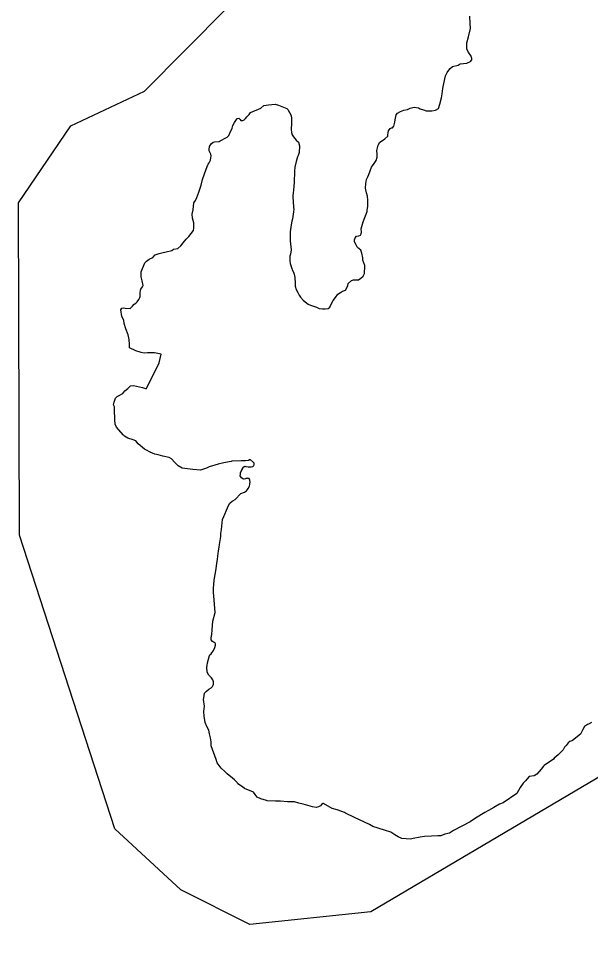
# Model space of a CAD drawing. Extents: x 347312 to 350503, y 6073086 to 6076432.
# Drawn here: x 349644.93 to 349650.15, y 6073963.38 to 6073971.84 of the extents above; entities that cross this region are included whole.
import ezdxf

# ---------------------------------------------------------------- set-up
doc = ezdxf.new("R2010")
doc.units = 0
doc.layers.add('Level 63', color=7, linetype='Continuous')

msp = doc.modelspace()

# ---------------------------------------------------------------- linework, layer by layer
at = {"layer": 'Level 63'}
for points in [[(349655.1543, 6073953.6737), (349655.3626, 6073956.4963), (349655.274, 6073957.2941), (349654.6288, 6073959.55), (349653.7415, 6073961.2891), (349653.3835, 6073962.6332), (349652.7477, 6073964.1914), (349652.1073, 6073964.9325), (349651.3778, 6073965.1691), (349650.327, 6073964.9889), (349648.1472, 6073963.6987), (349647.0436, 6073963.5853), (349646.4142, 6073963.901), (349645.8127, 6073964.4558), (349644.9438, 6073967.1316), (349644.9341, 6073970.1614), (349645.4097, 6073970.863), (349646.0825, 6073971.1782), (349646.8375, 6073971.9381)], [(349648.4152, 6073970.9924), (349648.4466, 6073971.0045), (349648.4799, 6073971.0116), (349648.5047, 6073971.025), (349648.5424, 6073971.0335), (349648.5794, 6073971.026), (349648.5959, 6073971.0181), (349648.6254, 6073971.0078), (349648.6513, 6073971.0005), (349648.6938, 6073970.9991), (349648.7008, 6073971), (349648.7354, 6073971.0043), (349648.7616, 6073971.022), (349648.7754, 6073971.06), (349648.7907, 6073971.1184), (349648.7973, 6073971.1531), (349648.802, 6073971.2022), (349648.8105, 6073971.2479), (349648.8259, 6073971.3174), (349648.8406, 6073971.3484), (349648.856, 6073971.3705), (349648.8705, 6073971.3857), (349648.8895, 6073971.4048), (349648.9433, 6073971.4145), (349648.9616, 6073971.429), (349649.0217, 6073971.4351), (349649.0285, 6073971.4363), (349649.0536, 6073971.4493), (349649.0657, 6073971.4654), (349649.0656, 6073971.4769), (349649.0601, 6073971.4955), (349649.0569, 6073971.5034), (349649.0352, 6073971.5323), (349649.0323, 6073971.5398), (349649.0208, 6073971.5624), (349649.0216, 6073971.5895), (349649.0223, 6073971.6188), (349649.037, 6073971.6723), (349649.0536, 6073971.7484), (349649.0531, 6073971.7938), (349649.05, 6073971.8624)], [(349646.9918, 6073970.9166), (349647.0032, 6073970.9282), (349647.0149, 6073970.944), (349647.0374, 6073970.9669), (349647.0496, 6073970.9848), (349647.0911, 6073971.0014), (349647.1157, 6073971.0123), (349647.1427, 6073971.0231), (349647.1718, 6073971.0466), (349647.214, 6073971.0544), (349647.2733, 6073971.0587), (349647.3033, 6073971.0504), (349647.3792, 6073971.022), (349647.3907, 6073971.0128), (349647.4038, 6073970.9855), (349647.4187, 6073970.9575), (349647.4227, 6073970.9294), (349647.4232, 6073970.884), (349647.4201, 6073970.8323), (349647.4212, 6073970.8029), (349647.4282, 6073970.7811), (349647.4407, 6073970.7627), (349647.4644, 6073970.7332), (349647.486, 6073970.7152), (349647.495, 6073970.6796), (349647.4931, 6073970.6211), (349647.4887, 6073970.6104), (349647.4832, 6073970.5937), (349647.4784, 6073970.5808), (349647.4658, 6073970.5379), (349647.4542, 6073970.4858), (349647.4497, 6073970.4506), (349647.4489, 6073970.4235), (349647.4463, 6073970.3739), (349647.4458, 6073970.347), (349647.4416, 6073970.2773), (349647.4372, 6073970.2533), (349647.4339, 6073970.2246), (349647.4359, 6073970.2108), (349647.4387, 6073970.1761), (349647.4414, 6073970.1187), (349647.443, 6073970.1047), (349647.4402, 6073970.078), (349647.4305, 6073970.0143), (349647.4264, 6073969.9926), (349647.4202, 6073969.96), (349647.4168, 6073969.9401), (349647.4123, 6073969.9181), (349647.4105, 6073969.8956), (349647.4107, 6073969.8848), (349647.411, 6073969.8503), (349647.4109, 6073969.8143), (349647.4204, 6073969.7328)], [(349646.2791, 6073969.7145), (349646.3303, 6073969.7276), (349646.3458, 6073969.7382), (349646.3856, 6073969.7463), (349646.4145, 6073969.768), (349646.4356, 6073969.7953), (349646.4625, 6073969.8308), (349646.4875, 6073969.8553), (349646.5291, 6073969.9085), (349646.5335, 6073969.9325), (349646.5309, 6073969.9784), (349646.5208, 6073970.0213), (349646.5168, 6073970.0583), (349646.5262, 6073970.097), (349646.5312, 6073970.1596), (349646.5487, 6073970.1812), (349646.5588, 6073970.2111), (349646.5789, 6073970.2569), (349646.5976, 6073970.321), (349646.6098, 6073970.373), (349646.6288, 6073970.4262), (349646.6548, 6073970.4936), (349646.663, 6073970.5124), (349646.6725, 6073970.5263), (349646.6839, 6073970.5512), (349646.6876, 6073970.5708), (349646.6911, 6073970.5886), (349646.6875, 6073970.605), (349646.6792, 6073970.6224), (349646.6725, 6073970.6351), (349646.6706, 6073970.6468), (349646.6758, 6073970.6753), (349646.6916, 6073970.6994), (349646.7082, 6073970.7142), (349646.7195, 6073970.7164), (349646.763, 6073970.7192), (349646.7708, 6073970.7246), (349646.7858, 6073970.7331), (349646.8182, 6073970.7494), (349646.8357, 6073970.7595), (349646.8445, 6073970.7689), (349646.8502, 6073970.7747), (349646.8609, 6073970.7951), (349646.8807, 6073970.8413), (349646.8872, 6073970.8649), (349646.9015, 6073970.8916), (349646.9265, 6073970.9294), (349646.9427, 6073970.9312), (349646.954, 6073970.9195), (349646.9614, 6073970.9113), (349646.9778, 6073970.9127), (349646.9918, 6073970.9166)], [(349648.0725, 6073969.6387), (349648.0741, 6073969.6588), (349648.0643, 6073969.7014), (349648.0536, 6073969.7284), (349648.0243, 6073969.7545), (349648.0143, 6073969.7727), (349647.9977, 6073969.8054), (349647.9971, 6073969.8236), (349648.0028, 6073969.8426), (349648.0146, 6073969.8584), (349648.0354, 6073969.8613), (349648.0522, 6073969.867), (349648.0587, 6073969.8772), (349648.06, 6073969.8949), (349648.0586, 6073969.9247), (349648.0773, 6073969.9869), (349648.1111, 6073970.0822), (349648.1135, 6073970.0953), (349648.1173, 6073970.1288), (349648.119, 6073970.1848), (349648.1147, 6073970.2221), (349648.1068, 6073970.2531), (349648.1005, 6073970.2793), (349648.0969, 6073970.2957), (349648.0999, 6073970.3362), (349648.107, 6073970.373), (349648.1188, 6073970.3982), (349648.1292, 6073970.4189), (349648.1532, 6073970.4867), (349648.1622, 6073970.4986), (349648.177, 6073970.518), (349648.1957, 6073970.5462), (349648.2042, 6073970.5786), (349648.205, 6073970.6057), (349648.1996, 6073970.6382), (349648.2134, 6073970.6877), (349648.2272, 6073970.7124), (349648.251, 6073970.7303), (349648.2737, 6073970.7442), (349648.3008, 6073970.7682), (349648.3025, 6073970.7768), (349648.3054, 6073970.8034), (349648.3078, 6073970.8165), (349648.3232, 6073970.8386), (349648.333, 6073970.8434), (349648.3426, 6073970.8458), (349648.3563, 6073970.8593), (349648.3655, 6073970.8956), (349648.3673, 6073970.9181), (349648.3778, 6073970.9615), (349648.3878, 6073970.9775), (349648.4152, 6073970.9924)], [(349646.0088, 6073968.4913), (349646.0652, 6073968.4778), (349646.0929, 6073968.4703), (349646.1015, 6073968.4689), (349646.2154, 6073968.7014), (349646.234, 6073968.7826), (349646.1724, 6073968.7948), (349646.1498, 6073968.7948), (349646.1089, 6073968.7936), (349646.0794, 6073968.7925), (349646.0508, 6073968.7964), (349646.0022, 6073968.8125), (349645.9461, 6073968.8396), (349645.9452, 6073968.8714), (349645.9424, 6073968.9149), (349645.9347, 6073968.9576), (349645.9117, 6073969.0142), (349645.8976, 6073969.0599), (349645.8926, 6073969.0927), (349645.876, 6073969.1254), (349645.8673, 6073969.1861), (349645.8768, 6073969.2), (349645.8911, 6073969.2041), (349645.9062, 6073969.2011), (349645.951, 6073969.199), (349645.9729, 6073969.2199), (349645.9847, 6073969.2357), (349645.9876, 6073969.2375), (349646.0028, 6073969.2478), (349646.0162, 6073969.2589), (349646.0319, 6073969.2807), (349646.04, 6073969.2996), (349646.0436, 6073969.308), (349646.0439, 6073969.3216), (349646.0432, 6073969.3419), (349646.0453, 6073969.3641), (349646.0496, 6073969.3748), (349646.0644, 6073969.3943), (349646.0716, 6073969.409), (349646.0617, 6073969.4516), (349646.0525, 6073969.4876), (349646.0523, 6073969.5332), (349646.0857, 6073969.6149), (349646.1002, 6073969.6302), (349646.1257, 6073969.648), (349646.1579, 6073969.6618), (349646.1805, 6073969.6872), (349646.2163, 6073969.698), (349646.2402, 6073969.7045), (349646.2791, 6073969.7145)], [(349647.4204, 6073969.7328), (349647.4194, 6073969.7286), (349647.4167, 6073969.7132), (349647.413, 6073969.6936), (349647.4073, 6073969.6745), (349647.4063, 6073969.645), (349647.4061, 6073969.6338), (349647.4103, 6073969.608), (349647.4157, 6073969.5888), (349647.4265, 6073969.5618), (349647.4292, 6073969.5518), (349647.4406, 6073969.5293), (349647.446, 6073969.51), (349647.4521, 6073969.482), (349647.4576, 6073969.4286), (349647.4574, 6073969.4014), (349647.4653, 6073969.3725), (349647.4805, 6073969.3448), (349647.4914, 6073969.3196), (349647.5059, 6073969.3013), (349647.5299, 6073969.2736), (349647.5633, 6073969.2466), (349647.5751, 6073969.2376), (349647.5961, 6073969.229), (349647.613, 6073969.2231), (349647.6513, 6073969.2089), (349647.6763, 6073969.1993), (349647.7045, 6073969.1939), (349647.7298, 6073969.196), (349647.7573, 6073969.1994), (349647.771, 6073969.2102), (349647.7884, 6073969.2433), (349647.8024, 6073969.2698), (349647.8235, 6073969.2977), (349647.8447, 6073969.3274), (349647.868, 6073969.3433), (349647.8886, 6073969.3571), (349647.9151, 6073969.3657), (349647.9361, 6073969.4045), (349647.94, 6073969.4265), (349647.9699, 6073969.4524), (349647.9868, 6073969.458), (349648.0188, 6073969.4607), (349648.0323, 6073969.4603), (349648.0551, 6073969.4742), (349648.0768, 6073969.4927), (349648.0882, 6073969.5176), (349648.0914, 6073969.5825), (349648.0905, 6073969.5896), (349648.0725, 6073969.6387)], [(349647.045, 6073967.8208), (349647.0292, 6073967.8114), (349647.0044, 6073967.8113), (349646.9747, 6073967.8105), (349646.9635, 6073967.8107), (349646.8792, 6073967.8066), (349646.8719, 6073967.8034), (349646.8555, 6073967.7998), (349646.8067, 6073967.7915), (349646.7545, 6073967.7792), (349646.673, 6073967.7543), (349646.6486, 6073967.743), (349646.5931, 6073967.7248), (349646.5219, 6073967.7294), (349646.4515, 6073967.7391), (349646.4254, 6073967.744), (349646.3908, 6073967.7645), (349646.3584, 6073967.7957), (349646.3287, 6073967.8291), (349646.3079, 6073967.8401), (349646.2495, 6073967.8514), (349646.2066, 6073967.8645), (349646.1764, 6073967.8704), (349646.1347, 6073967.8901), (349646.102, 6073967.9077), (349646.0834, 6073967.9161), (349646.025, 6073967.9661), (349646.0031, 6073967.9933), (349645.9798, 6073968.0021), (349645.931, 6073968.0164), (349645.9, 6073968.0339), (349645.8869, 6073968.0478), (349645.8257, 6073968.1165), (349645.8147, 6073968.1438), (349645.8109, 6073968.1832), (349645.8122, 6073968.2124), (349645.8097, 6073968.2467), (349645.8093, 6073968.2812), (349645.8086, 6073968.3015), (349645.8011, 6073968.3213), (349645.8055, 6073968.3453), (349645.8168, 6073968.3817), (349645.8333, 6073968.3965), (349645.8856, 6073968.4226), (349645.9036, 6073968.4463), (349645.9302, 6073968.4682), (349645.9552, 6073968.4928), (349645.9809, 6073968.497), (349646.0088, 6073968.4913)], [(349646.7119, 6073966.6067), (349646.7101, 6073966.6455), (349646.7161, 6073966.7238), (349646.735, 6073966.8244), (349646.7428, 6073966.8778), (349646.7468, 6073966.9109), (349646.7525, 6073966.9415), (349646.7566, 6073966.9886), (349646.7636, 6073967.0236), (349646.7656, 6073967.0478), (349646.7771, 6073967.1208), (349646.7799, 6073967.1474), (349646.7847, 6073967.185), (349646.7947, 6073967.2738), (349646.8071, 6073967.3034), (349646.8378, 6073967.3812), (349646.8487, 6073967.404), (349646.8612, 6073967.4243), (349646.8806, 6073967.4409), (349646.8884, 6073967.4462), (349646.9083, 6073967.4582), (349646.9614, 6073967.5115), (349646.9935, 6073967.5253), (349647.0113, 6073967.5378), (349647.0201, 6073967.5473), (349647.0291, 6073967.5591), (349647.0395, 6073967.5799), (349647.0429, 6073967.5971), (349647.0448, 6073967.6196), (349647.0434, 6073967.6245), (349647.0431, 6073967.6336), (349647.0369, 6073967.6484), (349647.0325, 6073967.6491), (349647.0283, 6073967.6501), (349647.0239, 6073967.6509), (349647.0169, 6073967.65), (349647.0073, 6073967.6476), (349647.0052, 6073967.6481), (349647.0026, 6073967.6459), (349646.9909, 6073967.644), (349646.9885, 6073967.6442), (349646.9778, 6073967.6465), (349646.9681, 6073967.6549), (349646.9559, 6073967.6736), (349646.9562, 6073967.6893), (349646.9588, 6073967.7002), (349646.9602, 6073967.7092), (349646.9758, 6073967.7331), (349646.9774, 6073967.7399), (349646.9894, 6073967.7554), (349646.9972, 6073967.7607), (349647.0058, 6073967.7589), (349647.0274, 6073967.7548), (349647.0339, 6073967.7535), (349647.041, 6073967.7544), (349647.0545, 6073967.754), (349647.0664, 6073967.7583), (349647.0709, 6073967.7576), (349647.0737, 6073967.7615), (349647.0787, 6073967.7629), (349647.0811, 6073967.7759), (349647.0815, 6073967.7895), (349647.0757, 6073967.7952), (349647.045, 6073967.8208)], [(349646.8143, 6073964.9795), (349646.7811, 6073965.0089), (349646.7452, 6073965.0571), (349646.7373, 6073965.088), (349646.6912, 6073965.2133), (349646.691, 6073965.2496), (349646.6844, 6073965.2849), (349646.6751, 6073965.3209), (349646.668, 6073965.3542), (349646.6494, 6073965.3874), (349646.6341, 6073965.4266), (349646.6268, 6073965.4829), (349646.6237, 6073965.5267), (349646.6281, 6073965.5734), (349646.6217, 6073965.636), (349646.6221, 6073965.6495), (349646.6305, 6073965.6934), (349646.6472, 6073965.7106), (349646.6686, 6073965.7288), (349646.6914, 6073965.7426), (349646.7022, 6073965.7522), (349646.7093, 6073965.7663), (349646.7114, 6073965.7752), (349646.7103, 6073965.7958), (349646.7049, 6073965.8151), (349646.6922, 6073965.8311), (349646.6698, 6073965.8562), (349646.655, 6073965.8842), (349646.6519, 6073965.928), (349646.653, 6073965.946), (349646.6577, 6073965.9697), (349646.6746, 6073966.0367), (349646.6777, 6073966.041), (349646.6888, 6073966.0523), (349646.7104, 6073966.0823), (349646.7223, 6073966.1092), (349646.7306, 6073966.1305), (349646.7305, 6073966.142), (349646.7273, 6073966.1493), (349646.7257, 6073966.1518), (349646.7192, 6073966.153), (349646.7129, 6073966.1567), (349646.703, 6073966.1633), (349646.6898, 6073966.1773), (349646.6891, 6073966.1861), (349646.6914, 6073966.1974), (349646.6949, 6073966.2285), (349646.6982, 6073966.2687), (349646.7064, 6073966.3488), (349646.7253, 6073966.4268), (349646.7138, 6073966.579), (349646.7119, 6073966.6067)], [(349650.1577, 6073965.4257), (349650.1298, 6073965.4087), (349650.1226, 6073965.4055), (349650.1023, 6073965.3959), (349650.0943, 6073965.3882), (349650.0779, 6073965.362), (349650.0586, 6073965.3179), (349649.9848, 6073965.2624), (349649.9775, 6073965.2591), (349649.9602, 6073965.2514), (349649.9447, 6073965.2408), (349649.9264, 6073965.2169), (349649.9125, 6073965.2016), (349649.8987, 6073965.1769), (349649.8709, 6073965.1484), (349649.8542, 6073965.1313), (349649.835, 6073965.1144), (349649.8167, 6073965.0998), (349649.81, 6073965.0898), (349649.727, 6073965.0334), (349649.7193, 6073965.0281), (349649.698, 6073964.9984), (349649.6602, 6073964.9533), (349649.6351, 6073964.9403), (349649.5909, 6073964.933), (349649.5713, 6073964.9119), (349649.5567, 6073964.8943), (349649.5342, 6073964.8713), (349649.5089, 6073964.8333), (349649.4759, 6073964.7784), (349649.3515, 6073964.6938), (349649.3196, 6073964.6796), (349649.2688, 6073964.6509), (349649.2189, 6073964.6245), (349649.1858, 6073964.6038), (349649.1014, 6073964.5523), (349649.052, 6073964.5186), (349648.8997, 6073964.4419), (349648.8638, 6073964.4172), (349648.8212, 6073964.4073)], [(349648.8212, 6073964.4073), (349648.7843, 6073964.3918), (349648.7575, 6073964.3928), (349648.7005, 6073964.3904), (349648.6339, 6073964.3856), (349648.5943, 6073964.3794), (349648.5314, 6073964.3693), (349648.5078, 6073964.3625), (349648.4298, 6073964.3687), (349648.3963, 6073964.3846), (349648.3659, 6073964.402), (349648.3297, 6073964.4251), (349648.272, 6073964.4436), (349648.1632, 6073964.4784), (349648.1349, 6073964.4953), (349647.9977, 6073964.5591), (349647.9152, 6073964.6002), (349647.9048, 6073964.6048), (349647.8496, 6073964.6248), (349647.8391, 6073964.6288), (349647.7941, 6073964.6425), (349647.7148, 6073964.6878), (349647.7103, 6073964.6885), (349647.6948, 6073964.6779), (349647.6858, 6073964.6661), (349647.6682, 6073964.656), (349647.649, 6073964.6506), (349647.6135, 6073964.6554), (349647.5283, 6073964.6817), (349647.4894, 6073964.6914), (349647.4508, 6073964.7014), (349647.4327, 6073964.7025), (349647.3856, 6073964.7028), (349647.3233, 6073964.7081), (349647.2871, 6073964.7085), (349647.278, 6073964.7082), (349647.2019, 6073964.7121), (349647.1933, 6073964.7138), (349647.1418, 6073964.7281), (349647.1109, 6073964.7434), (349647.0911, 6073964.7701), (349647.0766, 6073964.789), (349646.9946, 6073964.8234), (349646.9752, 6073964.8388), (349646.9348, 6073964.865), (349646.9284, 6073964.8774), (349646.9016, 6073964.9032), (349646.884, 6073964.9179), (349646.8369, 6073964.9568), (349646.8143, 6073964.9795)]]:
    msp.add_lwpolyline(points, dxfattribs=at)

doc.saveas('drawing.dxf')
